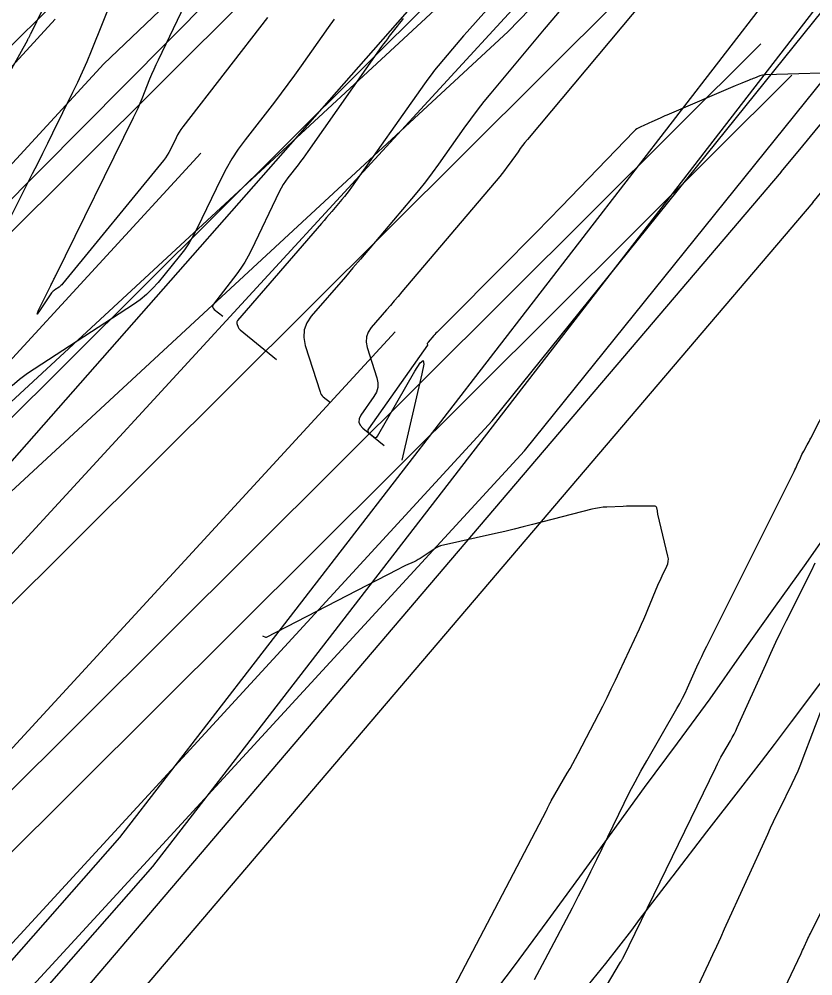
# Model space of a CAD drawing. Extents: x 658976 to 668721, y 639543 to 647196.
# Drawn here: x 662205.5 to 662277.7, y 643012.3 to 643099.3 of the extents above; entities that cross this region are included whole.
import ezdxf

# ---------------------------------------------------------------- set-up
doc = ezdxf.new("R2010")
doc.units = 0
for name, color, linetype in [('Ex_Major Contours', 7, 'Continuous'), ('Ex_Minor Contours', 7, 'Continuous'), ('R_Ramp 15 Degree_Min Ls', 7, 'Continuous'), ('R_Ramp 20 Degree Des Ls', 7, 'Continuous'), ('R_Ramp 20 Degree Des Ls Annot', 7, 'Continuous'), ('R_Ramp 20 Degree Existing Ramp', 7, 'Continuous'), ('R_Ramp 20 Degree_Min Ls', 7, 'Continuous')]:
    doc.layers.add(name, color=color, linetype=linetype)

msp = doc.modelspace()

# ---------------------------------------------------------------- linework, layer by layer
at = {"layer": 'Ex_Major Contours'}
for points in [[(662254.666, 643099.986), (662253.983, 643099.188), (662253.306, 643098.385), (662248.445, 643092.57), (662247.81, 643091.795), (662247.191, 643091.007), (662246.589, 643090.206), (662246.003, 643089.393), (662243.692, 643086.116), (662243.106, 643085.304), (662242.502, 643084.505), (662241.88, 643083.719), (662241.241, 643082.947), (662237.944, 643079.055), (662237.264, 643078.255), (662236.582, 643077.456), (662235.898, 643076.66), (662235.212, 643075.865), (662232.117, 643072.288), (662231.697, 643071.675), (662231.466, 643071.024), (662231.422, 643070.335), (662231.566, 643069.607), (662232.909, 643065.385), (662232.959, 643065.259), (662233.026, 643065.145), (662233.109, 643065.041), (662233.208, 643064.949), (662233.853, 643064.429)], [(662266.632, 643009.944), (662268.266, 643013.428), (662268.629, 643014.205), (662268.99, 643014.983), (662269.348, 643015.762), (662269.704, 643016.542), (662273.625, 643025.16), (662273.891, 643025.742), (662274.163, 643026.321), (662274.438, 643026.898), (662274.718, 643027.473), (662275.845, 643029.77), (662276.12, 643030.347), (662276.382, 643030.93), (662276.629, 643031.519), (662276.864, 643032.114), (662280.364, 643041.317)]]:
    msp.add_lwpolyline(points, dxfattribs=at)
at = {"layer": 'Ex_Minor Contours'}
for points in [[(662213.014, 643111.184), (662206.569, 643097.932), (662206.546, 643097.887), (662206.524, 643097.841), (662206.502, 643097.796), (662206.479, 643097.751), (662206.389, 643097.569), (662206.366, 643097.524), (662206.343, 643097.479), (662206.319, 643097.434), (662206.294, 643097.39), (662204.696, 643094.504)], [(662255.121, 643108.053), (662246.301, 643098.153), (662245.963, 643097.77), (662245.627, 643097.385), (662245.295, 643096.997), (662244.966, 643096.606), (662243.655, 643095.038), (662243.332, 643094.643), (662243.016, 643094.242), (662242.709, 643093.834), (662242.411, 643093.419), (662235.778, 643084.012), (662235.568, 643083.722), (662235.352, 643083.437), (662235.13, 643083.156), (662234.902, 643082.88), (662233.976, 643081.787), (662233.744, 643081.514), (662233.511, 643081.241), (662233.278, 643080.97), (662233.044, 643080.698), (662225.415, 643071.883), (662225.371, 643071.819), (662225.346, 643071.751), (662225.342, 643071.679), (662225.357, 643071.602), (662225.457, 643071.289), (662225.486, 643071.214), (662225.526, 643071.145), (662225.575, 643071.084), (662225.635, 643071.029), (662228.96, 643068.347)], [(662203.369, 643078.537), (662206.771, 643085.256), (662207.235, 643086.176), (662207.697, 643087.098), (662208.157, 643088.021), (662208.614, 643088.945), (662210.436, 643092.644), (662210.883, 643093.573), (662211.311, 643094.51), (662211.722, 643095.455), (662212.115, 643096.407), (662216.187, 643106.554)], [(662228.136, 643099.44), (662220.438, 643089.506), (662220.263, 643089.268), (662220.102, 643089.022), (662219.954, 643088.768), (662219.819, 643088.505), (662219.306, 643087.439), (662219.17, 643087.177), (662219.02, 643086.924), (662218.855, 643086.681), (662218.675, 643086.447), (662209.492, 643075.215), (662209.42, 643075.133), (662209.342, 643075.058), (662209.259, 643074.989), (662209.17, 643074.926), (662208.804, 643074.686), (662208.716, 643074.623), (662208.636, 643074.551), (662208.563, 643074.472), (662208.498, 643074.385), (662207.401, 643072.761), (662207.243, 643072.539), (662207.176, 643072.473), (662207.2, 643072.564), (662207.314, 643072.812), (662208.385, 643075), (662208.425, 643075.081), (662208.466, 643075.162), (662208.506, 643075.243), (662208.547, 643075.324), (662208.71, 643075.647), (662208.751, 643075.728), (662208.792, 643075.809), (662208.832, 643075.89), (662208.872, 643075.971), (662215.951, 643090.339), (662216.158, 643090.77), (662216.357, 643091.204), (662216.547, 643091.642), (662216.729, 643092.084), (662217.441, 643093.858), (662217.623, 643094.3), (662217.812, 643094.739), (662218.007, 643095.175), (662218.21, 643095.607), (662223.034, 643105.693)], [(662263.474, 643102.349), (662251.766, 643088.345), (662251.545, 643088.075), (662251.329, 643087.801), (662251.12, 643087.522), (662250.916, 643087.239), (662250.111, 643086.098), (662249.907, 643085.816), (662249.697, 643085.537), (662249.48, 643085.264), (662249.258, 643084.995), (662240.349, 643074.478), (662240.004, 643074.072), (662239.659, 643073.667), (662239.312, 643073.263), (662238.964, 643072.86), (662237.57, 643071.25), (662237.285, 643070.834), (662237.128, 643070.392), (662237.098, 643069.924), (662237.196, 643069.43), (662238.078, 643066.66), (662238.171, 643066.21), (662238.158, 643065.776), (662238.039, 643065.359), (662237.815, 643064.958), (662236.632, 643063.283), (662236.463, 643062.952), (662236.434, 643062.642), (662236.547, 643062.351), (662236.801, 643062.079), (662238.746, 643060.51)], [(662234.187, 643099.302), (662233.651, 643098.547), (662231.189, 643095.045), (662230.596, 643094.212), (662229.994, 643093.386), (662229.382, 643092.568), (662228.761, 643091.756), (662226.106, 643088.33), (662225.479, 643087.475), (662224.899, 643086.591), (662224.367, 643085.677), (662223.882, 643084.734), (662221.736, 643080.271), (662221.386, 643079.596), (662220.998, 643078.944), (662220.572, 643078.317), (662220.108, 643077.714), (662218.176, 643075.35), (662217.673, 643074.781), (662217.132, 643074.255), (662216.551, 643073.773), (662215.931, 643073.334), (662206.318, 643067.056), (662205.586, 643066.525), (662204.918, 643065.93)], [(662240.477, 643099.347), (662240.287, 643099.124), (662240.102, 643098.898), (662239.921, 643098.668), (662239.208, 643097.74), (662239.031, 643097.507), (662238.856, 643097.272), (662238.684, 643097.035), (662238.515, 643096.797), (662231.809, 643087.257), (662231.591, 643086.95), (662231.369, 643086.646), (662231.144, 643086.345), (662230.915, 643086.046), (662229.993, 643084.856), (662229.771, 643084.553), (662229.566, 643084.24), (662229.377, 643083.917), (662229.206, 643083.583), (662226.666, 643078.302), (662226.376, 643077.737), (662226.059, 643077.188), (662225.715, 643076.657), (662225.342, 643076.142), (662223.23, 643073.368), (662223.158, 643073.239), (662223.143, 643073.117), (662223.186, 643073.002), (662223.287, 643072.894), (662224.066, 643072.266)], [(662281.509, 643094.484), (662273.421, 643094.228), (662273.292, 643094.218), (662273.165, 643094.198), (662273.04, 643094.167), (662272.918, 643094.125), (662272.432, 643093.936), (662272.31, 643093.889), (662272.189, 643093.842), (662272.067, 643093.795), (662271.946, 643093.749), (662271.263, 643093.486), (662271.11, 643093.426), (662270.956, 643093.365), (662270.804, 643093.302), (662270.651, 643093.237), (662264.657, 643090.655), (662264.465, 643090.573), (662264.275, 643090.489), (662264.084, 643090.406), (662263.894, 643090.322), (662263.018, 643089.933), (662262.885, 643089.874), (662262.752, 643089.814), (662262.619, 643089.753), (662262.487, 643089.693), (662261.958, 643089.448), (662261.829, 643089.381), (662261.709, 643089.303), (662261.596, 643089.215), (662261.491, 643089.115), (662254.849, 643082.233), (662253.722, 643081.07), (662252.591, 643079.911), (662251.454, 643078.757), (662250.313, 643077.607), (662243.648, 643070.921), (662243.551, 643070.821), (662243.456, 643070.72), (662243.363, 643070.617), (662243.273, 643070.513), (662242.754, 643069.901), (662242.735, 643069.878), (662242.715, 643069.855), (662242.676, 643069.81), (662242.668, 643069.798), (662242.663, 643069.786), (662242.663, 643069.772), (662242.665, 643069.758), (662242.688, 643069.688), (662242.691, 643069.671), (662242.691, 643069.656), (662242.687, 643069.641), (662242.678, 643069.626), (662237.319, 643062.033), (662237.265, 643061.926), (662237.256, 643061.826), (662237.292, 643061.732), (662237.374, 643061.645), (662237.791, 643061.308), (662237.891, 643061.249), (662237.982, 643061.24), (662238.063, 643061.281), (662238.134, 643061.372), (662241.541, 643067.288), (662242.024, 643068.041), (662242.291, 643068.25), (662242.343, 643067.915), (662242.18, 643067.035), (662240.337, 643059.186)], [(662252.405, 643011.943), (662252.907, 643012.844), (662253.394, 643013.754), (662255.863, 643018.465), (662256.431, 643019.557), (662256.989, 643020.653), (662257.54, 643021.754), (662258.082, 643022.858), (662260.577, 643027.991), (662261.063, 643028.967), (662261.566, 643029.934), (662262.086, 643030.892), (662262.623, 643031.84), (662265.373, 643036.598), (662265.629, 643037.055), (662265.874, 643037.517), (662266.107, 643037.986), (662266.328, 643038.46), (662267.188, 643040.37), (662267.406, 643040.846), (662267.628, 643041.32), (662267.855, 643041.792), (662268.087, 643042.261), (662276.026, 643058.15), (662276.101, 643058.303), (662276.175, 643058.457), (662276.247, 643058.612), (662276.318, 643058.768), (662276.599, 643059.4), (662276.669, 643059.552), (662276.742, 643059.703), (662276.819, 643059.851), (662276.898, 643059.998), (662277.224, 643060.583), (662277.305, 643060.73), (662277.384, 643060.877), (662277.462, 643061.025), (662277.538, 643061.174), (662280.718, 643067.441)], [(662244.796, 643010.707), (662253.492, 643027.299), (662253.53, 643027.373), (662253.568, 643027.447), (662253.605, 643027.522), (662253.642, 643027.597), (662253.788, 643027.897), (662253.825, 643027.972), (662253.864, 643028.046), (662253.904, 643028.119), (662253.945, 643028.192), (662255.393, 643030.697), (662255.646, 643031.14), (662255.893, 643031.586), (662256.136, 643032.035), (662256.373, 643032.487), (662258.615, 643036.811), (662259.013, 643037.588), (662259.402, 643038.37), (662259.782, 643039.157), (662260.153, 643039.947), (662261.953, 643043.834), (662262.152, 643044.269), (662262.347, 643044.707), (662262.538, 643045.146), (662262.724, 643045.587), (662263.644, 643047.797), (662263.738, 643048.017), (662263.835, 643048.237), (662263.935, 643048.454), (662264.038, 643048.671), (662264.457, 643049.534), (662264.542, 643049.752), (662264.587, 643049.974), (662264.591, 643050.201), (662264.556, 643050.432), (662263.646, 643054.276), (662263.63, 643054.346), (662263.615, 643054.416), (662263.602, 643054.487), (662263.59, 643054.558), (662263.544, 643054.842), (662263.525, 643054.904), (662263.491, 643054.949), (662263.442, 643054.975), (662263.377, 643054.985), (662261.702, 643054.997), (662261.399, 643054.998), (662261.096, 643054.994), (662260.793, 643054.987), (662260.49, 643054.976), (662259.009, 643054.913), (662258.663, 643054.889), (662258.319, 643054.847), (662257.978, 643054.787), (662257.639, 643054.709), (662252.241, 643053.317), (662251.397, 643053.103), (662250.552, 643052.895), (662249.704, 643052.694), (662248.856, 643052.499), (662243.866, 643051.373), (662243.813, 643051.359), (662243.761, 643051.342), (662243.711, 643051.321), (662243.662, 643051.296), (662243.469, 643051.19), (662243.421, 643051.163), (662243.373, 643051.135), (662243.326, 643051.106), (662243.28, 643051.076), (662242.196, 643050.355), (662242.018, 643050.241), (662241.835, 643050.134), (662241.649, 643050.035), (662241.459, 643049.942), (662240.69, 643049.584), (662240.498, 643049.494), (662240.308, 643049.401), (662240.118, 643049.307), (662239.929, 643049.211), (662228.025, 643043.061), (662228.013, 643043.055), (662227.992, 643043.045), (662227.979, 643043.039), (662227.977, 643043.038), (662227.974, 643043.038), (662227.971, 643043.038), (662227.969, 643043.039), (662227.697, 643043.171)], [(662254.048, 643003.063), (662260.243, 643013.513), (662260.262, 643013.544), (662260.28, 643013.574), (662260.298, 643013.605), (662260.317, 643013.635), (662260.425, 643013.811), (662260.431, 643013.821), (662260.443, 643013.843), (662260.446, 643013.85), (662268.9, 643031.238), (662269.053, 643031.546), (662269.212, 643031.851), (662269.376, 643032.153), (662269.546, 643032.453), (662270.234, 643033.644), (662270.403, 643033.944), (662270.563, 643034.248), (662270.716, 643034.556), (662270.862, 643034.868), (662273.447, 643040.606), (662273.907, 643041.612), (662274.376, 643042.613), (662274.856, 643043.61), (662275.345, 643044.602), (662277.6, 643049.115), (662277.952, 643049.829)], [(662272.185, 643004.866), (662276.656, 643014.306), (662276.728, 643014.458), (662276.799, 643014.611), (662276.869, 643014.763), (662276.939, 643014.916), (662277.217, 643015.528), (662277.287, 643015.681), (662277.358, 643015.833), (662277.431, 643015.984), (662277.506, 643016.135), (662283.128, 643027.398)]]:
    msp.add_lwpolyline(points, dxfattribs=at)
at = {"layer": 'R_Ramp 15 Degree_Min Ls'}
for p, q in [((662031.314, 642924.093), (662239.138, 643131.049)), ((662039.781, 642915.59), (662247.605, 643122.545)), ((661999.484, 642858.526), (662256.073, 643114.042)), ((662056.716, 642898.584), (662264.54, 643105.539)), ((662065.184, 642890.081), (662273.008, 643097.036)), ((662068.006, 642887.247), (662275.83, 643094.202))]:
    msp.add_line(p, q, dxfattribs=at)
at = {"layer": 'R_Ramp 20 Degree Des Ls'}
for p, q in [((662178.678, 643056.568), (662302.163, 643181.013)), ((662214.714, 643024.86), (662321.868, 643163.677)), ((662217.717, 643022.218), (662324.827, 643160.978)), ((662025.407, 642809.716), (662214.714, 643024.86)), ((662028.41, 642807.073), (662217.717, 643022.218))]:
    msp.add_line(p, q, dxfattribs=at)
msp.add_lwpolyline([(662247.575, 643009.173), (662250.586, 643013.183), (662253.562, 643017.224), (662256.538, 643021.265), (662259.476, 643025.341), (662262.412, 643029.417), (662265.411, 643033.438), (662268.392, 643037.475), (662271.27, 643041.603), (662274.19, 643045.693), (662277.117, 643049.778), (662279.997, 643053.904), (662282.917, 643057.995), (662285.9, 643062.03), (662288.838, 643066.105), (662291.816, 643070.144), (662294.856, 643074.13), (662297.898, 643078.113), (662300.841, 643082.184), (662303.785, 643086.253), (662306.68, 643090.365), (662309.551, 643094.5), (662312.433, 643098.623), (662315.384, 643102.687)], dxfattribs=at)
at = {"layer": 'R_Ramp 20 Degree Des Ls Annot'}
msp.add_line((662002.885, 642829.533), (662307.747, 643176.006), dxfattribs=at)
at = {"layer": 'R_Ramp 20 Degree Existing Ramp'}
for p, q in [((662213.243, 643095.235), (662268.008, 643147.43)), ((662009.596, 642838.319), (662282.005, 643134.554)), ((662248.575, 643062.744), (662296.006, 643121.684)), ((662251.519, 643060.037), (662298.95, 643118.977)), ((662073.449, 642952.078), (662208.826, 643099.296)), ((662077.866, 642948.017), (662213.243, 643095.235)), ((662000.763, 642846.441), (662222.076, 643087.112)), ((662018.429, 642830.196), (662239.742, 643070.867)), ((662027.262, 642822.073), (662248.575, 643062.744)), ((662030.206, 642819.366), (662251.519, 643060.037))]:
    msp.add_line(p, q, dxfattribs=at)
at = {"layer": 'R_Ramp 20 Degree_Min Ls'}
for p, q in [((662250.025, 643098.177), (662255.521, 643103.913)), ((662245.693, 643102.328), (662117.039, 642983.233)), ((662250.025, 643098.177), (662121.371, 642979.082)), ((662274.844, 643085.393), (662156.03, 642945.874)), ((662277.732, 643082.625), (662158.918, 642943.107))]:
    msp.add_line(p, q, dxfattribs=at)
msp.add_lwpolyline([(662257.319, 643011.463), (662258.901, 643013.403), (662261.253, 643016.441), (662261.975, 643017.383), (662264.92, 643021.229), (662265.01, 643021.346), (662265.033, 643021.377), (662268.098, 643025.365), (662271.175, 643029.342), (662273.051, 643031.764), (662274.245, 643033.324), (662275.787, 643035.38), (662277.267, 643037.354), (662279.767, 643040.686)], dxfattribs=at)
for centre, radius, start, end in [((661381.626, 643829.578), 1162.605, 320.200587, 328.549901), ((661381.999, 643829.27), 1166.112, 320.186874, 328.536188)]:
    msp.add_arc(centre, radius, start, end, dxfattribs=at)

doc.saveas('drawing.dxf')
